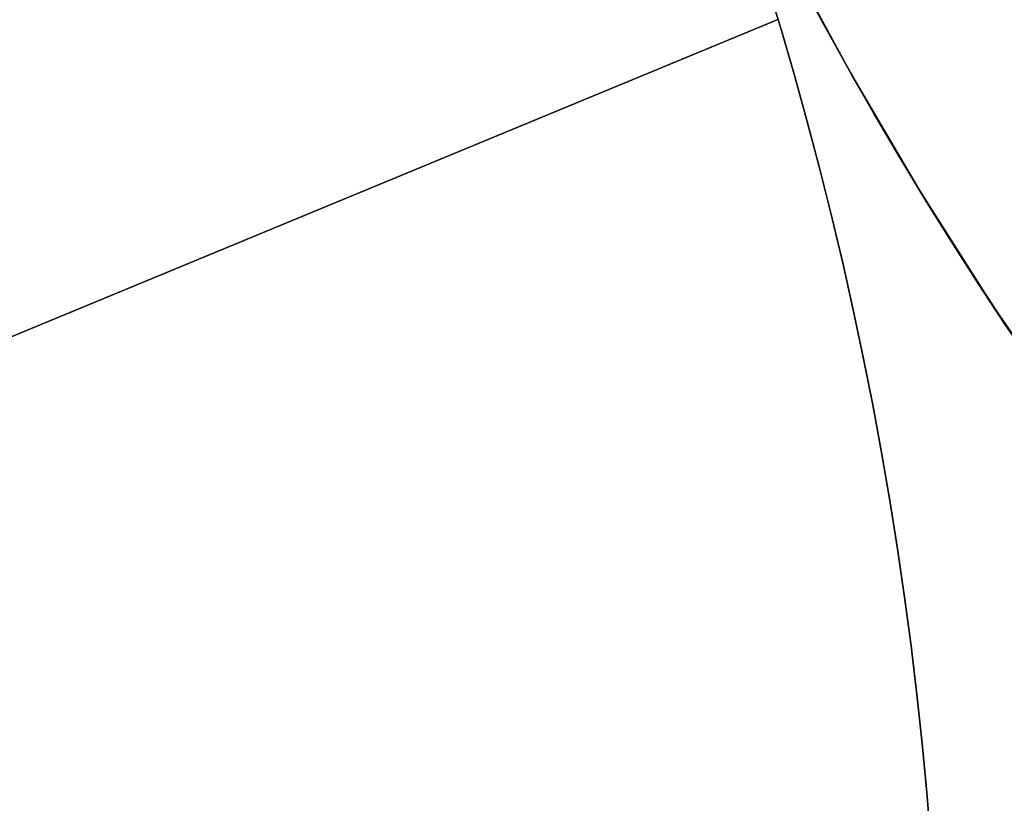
# Model space of a CAD drawing. Extents: x -3378 to 3007, y -425 to 173.
# Tile 290 of 396: x 1524.89 to 1528.68, y -277.77 to -274.75. Entities that reach past the tile are written whole.
import ezdxf

# ---------------------------------------------------------------- set-up
doc = ezdxf.new("R2010")
doc.units = 0
doc.layers.add('PREDEFINITO', color=7, linetype='CONTINUOUS')

msp = doc.modelspace()

# ---------------------------------------------------------------- linework, layer by layer
at = {"layer": 'PREDEFINITO'}
for p, q in [((1527.8488, -274.5069, 2115), (1528.0953, -274.9623, 2115)), ((1528.0953, -274.9623, 2590), (1527.8488, -274.5069, 2590)), ((1527.8488, -274.5069, 2352.5), (1528.0953, -274.9623, 2352.5)), ((1527.8952, -274.5957, 2564.2052), (1527.9884, -274.7694, 2564.2424)), ((1527.9884, -274.7694, 2579.9237), (1527.8952, -274.5957, 2579.9609)), ((1527.8952, -274.5957, 2140.1222), (1527.9884, -274.7694, 2140.1594)), ((1527.9884, -274.7694, 2155.8406), (1527.8952, -274.5957, 2155.8778)), ((1527.8952, -274.5957, 2988.2883), (1527.9884, -274.7694, 2988.3255)), ((1527.9884, -274.7694, 3004.0068), (1527.8952, -274.5957, 3004.044)), ((1527.9246, -274.6509, 3064.9292), (1528.0401, -274.8635, 3064.9038)), ((1527.8069, -274.7486, 2285), (1514.0182, -280.4601, 2285)), ((1527.8069, -274.7486, 1390.8339), (1514.0182, -280.4601, 1390.8339)), ((1514.0182, -280.4601, 2061.4585), (1527.8069, -274.7486, 2061.4585)), ((1514.0182, -280.4601, 1837.9169), (1527.8069, -274.7486, 1837.9169)), ((1514.0182, -280.4601, 1614.3754), (1527.8069, -274.7486, 1614.3754)), ((1527.9884, -274.7694, 2564.2424), (1528.0833, -274.9409, 2564.2844)), ((1528.0833, -274.9409, 2579.8817), (1527.9884, -274.7694, 2579.9237)), ((1527.9884, -274.7694, 2140.1594), (1528.0833, -274.9409, 2140.2014)), ((1528.0833, -274.9409, 2155.7986), (1527.9884, -274.7694, 2155.8406)), ((1527.9884, -274.7694, 2988.3255), (1528.0833, -274.9409, 2988.3675)), ((1528.0833, -274.9409, 3003.9648), (1527.9884, -274.7694, 3004.0068)), ((1528.0401, -274.8635, 3064.9038), (1528.1588, -275.0738, 3064.8746)), ((1528.0833, -274.9409, 2564.2844), (1528.1798, -275.1101, 2564.3312)), ((1528.1798, -275.1101, 2579.835), (1528.0833, -274.9409, 2579.8817)), ((1528.0833, -274.9409, 2140.2014), (1528.1798, -275.1101, 2140.2481)), ((1528.1798, -275.1101, 2155.7519), (1528.0833, -274.9409, 2155.7986)), ((1528.0833, -274.9409, 2988.3675), (1528.1798, -275.1101, 2988.4142)), ((1528.1798, -275.1101, 3003.918), (1528.0833, -274.9409, 3003.9648)), ((1528.0953, -274.9623, 2115), (1528.3574, -275.4088, 2115)), ((1528.3574, -275.4088, 2590), (1528.0953, -274.9623, 2590)), ((1528.0953, -274.9623, 2352.5), (1528.3574, -275.4088, 2352.5)), ((1528.1588, -275.0738, 3064.8746), (1528.2835, -275.2863, 3064.8408)), ((1528.1798, -275.1101, 2564.3312), (1528.2778, -275.2768, 2564.3826)), ((1528.2778, -275.2768, 2579.7836), (1528.1798, -275.1101, 2579.835)), ((1528.1798, -275.1101, 2140.2481), (1528.2778, -275.2768, 2140.2995)), ((1528.2778, -275.2768, 2155.7005), (1528.1798, -275.1101, 2155.7519)), ((1528.1798, -275.1101, 2988.4142), (1528.2778, -275.2768, 2988.4656)), ((1528.2778, -275.2768, 3003.8666), (1528.1798, -275.1101, 3003.918)), ((1528.2778, -275.2768, 2564.3826), (1528.3773, -275.4412, 2564.4386)), ((1528.3773, -275.4412, 2579.7275), (1528.2778, -275.2768, 2579.7836)), ((1528.2778, -275.2768, 2140.2995), (1528.3773, -275.4412, 2140.3555)), ((1528.3773, -275.4412, 2155.6445), (1528.2778, -275.2768, 2155.7005)), ((1528.2778, -275.2768, 2988.4656), (1528.3773, -275.4412, 2988.5217)), ((1528.3773, -275.4412, 3003.8106), (1528.2778, -275.2768, 3003.8666)), ((1528.2835, -275.2863, 3064.8408), (1528.4112, -275.4963, 3064.8031)), ((1528.3574, -275.4088, 2115), (1528.6348, -275.8461, 2115)), ((1528.6348, -275.8461, 2590), (1528.3574, -275.4088, 2590)), ((1528.3574, -275.4088, 2352.5), (1528.6348, -275.8461, 2352.5)), ((1528.3773, -275.4412, 2564.4386), (1528.4781, -275.6031, 2564.4992)), ((1528.4781, -275.6031, 2579.6669), (1528.3773, -275.4412, 2579.7275)), ((1528.3773, -275.4412, 2140.3555), (1528.4781, -275.6031, 2140.4161)), ((1528.4781, -275.6031, 2155.5839), (1528.3773, -275.4412, 2155.6445)), ((1528.3773, -275.4412, 2988.5217), (1528.4781, -275.6031, 2988.5823)), ((1528.4781, -275.6031, 3003.75), (1528.3773, -275.4412, 3003.8106)), ((1528.4112, -275.4963, 3064.8031), (1528.5421, -275.7036, 3064.7615)), ((1528.4781, -275.6031, 2564.4992), (1528.5802, -275.7625, 2564.5644)), ((1528.5802, -275.7625, 2579.6018), (1528.4781, -275.6031, 2579.6669)), ((1528.4781, -275.6031, 2140.4161), (1528.5802, -275.7625, 2140.4813)), ((1528.5802, -275.7625, 2155.5187), (1528.4781, -275.6031, 2155.5839)), ((1528.4781, -275.6031, 2988.5823), (1528.5802, -275.7625, 2988.6474)), ((1528.5802, -275.7625, 3003.6849), (1528.4781, -275.6031, 3003.75)), ((1528.5421, -275.7036, 3064.7615), (1528.676, -275.9082, 3064.7161)), ((1528.5802, -275.7625, 2564.5644), (1528.6834, -275.9194, 2564.634)), ((1528.6834, -275.9194, 2579.5322), (1528.5802, -275.7625, 2579.6018)), ((1528.5802, -275.7625, 2140.4813), (1528.6834, -275.9194, 2140.5509)), ((1528.6834, -275.9194, 2155.4491), (1528.5802, -275.7625, 2155.5187)), ((1528.5802, -275.7625, 2988.6474), (1528.6834, -275.9194, 2988.7171)), ((1528.6834, -275.9194, 3003.6152), (1528.5802, -275.7625, 3003.6849)), ((1528.6348, -275.8461, 2115), (1528.9271, -276.2735, 2115)), ((1528.9271, -276.2735, 2590), (1528.6348, -275.8461, 2590)), ((1528.6348, -275.8461, 2352.5), (1528.9271, -276.2735, 2352.5)), ((1528.676, -275.9082, 3064.7161), (1528.8153, -276.1137, 3064.666)), ((1528.6834, -275.9194, 2564.634), (1528.7878, -276.0737, 2564.7081)), ((1528.6834, -275.9194, 2140.5509), (1528.7878, -276.0737, 2140.625)), ((1528.7878, -276.0737, 2155.375), (1528.6834, -275.9194, 2155.4491)), ((1528.6834, -275.9194, 2988.7171), (1528.7878, -276.0737, 2988.7911)), ((1528.7878, -276.0737, 3003.5412), (1528.6834, -275.9194, 3003.6152))]:
    msp.add_line(p, q, dxfattribs=at)
for centre in [(1513.4441, -279.0743, 3155), (1513.4441, -279.0743, 3175), (1513.4441, -279.0743, 3165), (1513.4441, -279.0743, 1255), (1513.4441, -279.0743, 1235), (1513.4441, -279.0743, 1245)]:
    msp.add_circle(centre, 15, dxfattribs=at)
at = {"layer": 'PREDEFINITO', "extrusion": (0, 0, -1)}
for centre in [(-1513.4441, -279.0743, -3155), (-1513.4441, -279.0743, -1255), (-1513.4441, -279.0743, -2205)]:
    msp.add_circle(centre, 15, dxfattribs=at)

doc.saveas('drawing.dxf')
